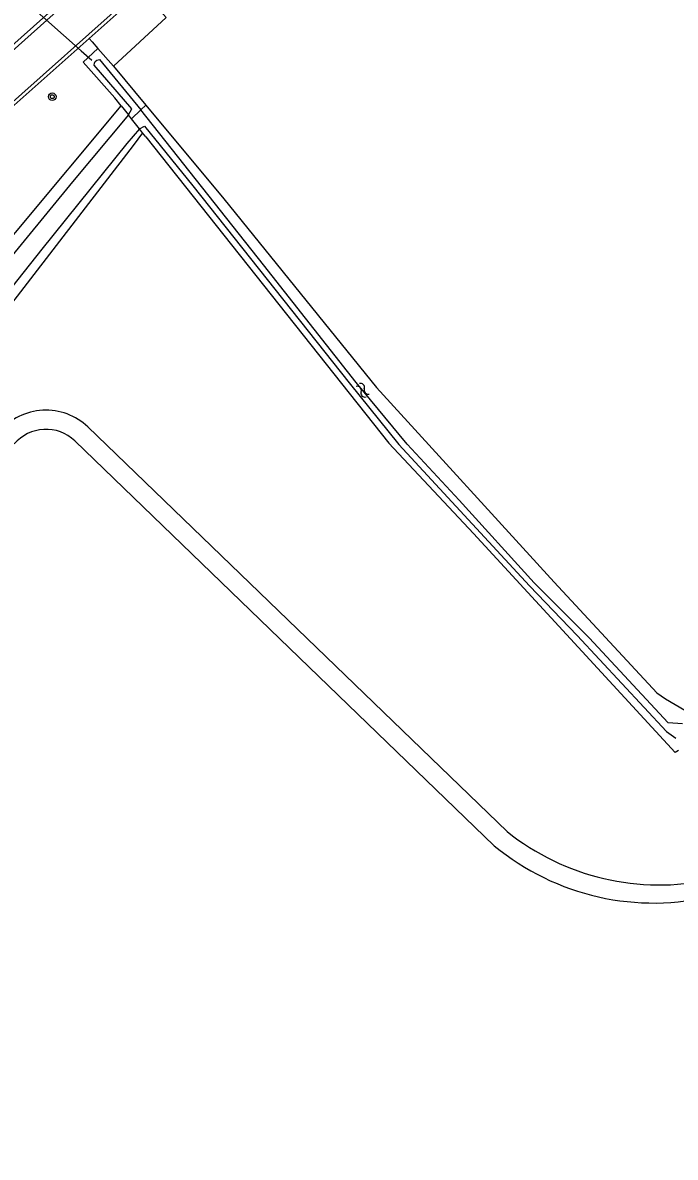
# Model space of a CAD drawing. Extents: x 132994 to 136000, y 393499 to 395512.
# Drawn here: x 134277.9 to 134346.2, y 393834.1 to 393952.7 of the extents above; entities that cross this region are included whole.
import ezdxf

# ---------------------------------------------------------------- set-up
doc = ezdxf.new("R2010")
doc.units = 0
for name, color, linetype in [('gg-knt-verharding', 7, 'Continuous'), ('gg-kntw-bovenkant insteek waterloop', 7, 'Continuous'), ('gg-kwrk-duiker nz buis', 7, 'Continuous'), ('gt-grn-groengrens', 7, 'Continuous'), ('gt-symb-boom', 7, 'Continuous'), ('gt-symb-watersymbool', 7, 'Continuous'), ('gx-grn-maaiveld', 7, 'Continuous')]:
    doc.layers.add(name, color=color, linetype=linetype)

# ---------------------------------------------------------------- blocks, each defined once
blk = doc.blocks.new('gt0-BOOM')
at = {"layer": 'gt-symb-boom'}
for radius in [0.4, 0.2]:
    blk.add_circle((0, 0), radius, dxfattribs=at)
blk = doc.blocks.new('gt0-WA')
at = {"layer": 'gt-symb-watersymbool'}
for centre, start, end in [((-0.32, 0.02), 28.0725, 151.9275), ((0.43, 0.42), 208.0725, 331.9275), ((-0.32, -0.43), 28.0725, 151.9275), ((0.43, -0.03), 208.0725, 331.9275)]:
    blk.add_arc(centre, 0.425, start, end, dxfattribs=at)

msp = doc.modelspace()

# ---------------------------------------------------------------- linework, layer by layer
at = {"layer": 'gg-knt-verharding'}
for points in [[(134376.42, 394054.15), (134356.27, 394057.55), (134355.16, 394057.6), (134353.54, 394056.85), (134351.89, 394055.69), (134349.7, 394053.66), (134348.54, 394052.01), (134347.25, 394049.59), (134345.8, 394046.66), (134335.74, 394021.54), (134327.3, 394001.15), (134322.66, 393991.73), (134317.6, 393983.26), (134311.64, 393975.95), (134301.79, 393966.36), (134289.58, 393955.29), (134284.86, 393951.1)], [(134341.94, 394049.17), (134341.65, 394048.33), (134331.67, 394023.19), (134323.29, 394002.95), (134318.73, 393993.79), (134313.98, 393985.77), (134308.5, 393978.99), (134298.74, 393969.56), (134286.7, 393958.64), (134271.82, 393945.35), (134252.93, 393926.77), (134232.29, 393904.25), (134218.52, 393888.25), (134215.89, 393884.79)], [(134345.87, 394047.64), (134345.45, 394046.78), (134335.38, 394021.65), (134326.94, 394001.31), (134322.29, 393991.9), (134317.3, 393983.53), (134311.39, 393976.24), (134301.47, 393966.59), (134289.3, 393955.56), (134275.57, 393943.31), (134255.98, 393924.07), (134235.36, 393901.7), (134221.81, 393885.83), (134219.34, 393882.64)], [(134280.63, 393953.76), (134271.59, 393945.74), (134252.62, 393927.02), (134231.99, 393904.52), (134229.31, 393901.41)]]:
    msp.add_lwpolyline(points, dxfattribs=at)
at = {"layer": 'gg-kntw-bovenkant insteek waterloop'}
msp.add_line((134285.78, 393950.03), (134287.41, 393948.18), dxfattribs=at)
msp.add_lwpolyline([(134346.52, 393876.67), (134346.19, 393876.44), (134325.08, 393899.34), (134316.23, 393908.79)], dxfattribs=at)
at = {"layer": 'gg-kwrk-duiker nz buis'}
msp.add_lwpolyline([(134278.79, 393954.42), (134284.03, 393949.79), (134285.13, 393948.81)], dxfattribs=at)
at = {"layer": 'gt-grn-groengrens'}
for p, q in [((134284.86, 393951.1), (134285.18, 393950.75)), ((134285.18, 393950.75), (134285.78, 393950.03))]:
    msp.add_line(p, q, dxfattribs=at)
at = {"layer": 'gx-grn-maaiveld'}
for p, q in [((134287.41, 393948.18), (134290.79, 393944.13)), ((134288.2, 393944.05), (134287.53, 393944.9)), ((134288.2, 393944.05), (134288.96, 393943.1)), ((134290.79, 393944.13), (134290.28, 393943.64)), ((134289.29, 393942.69), (134288.96, 393943.1)), ((134289.29, 393942.69), (134290.28, 393943.64)), ((134290.12, 393941.63), (134289.29, 393942.69)), ((134290.44, 393941.24), (134290.12, 393941.63)), ((134290.78, 393940.81), (134290.44, 393941.24)), ((134290.78, 393940.81), (134316.23, 393908.79)), ((134284.73, 393910.48), (134328.59, 393868.2)), ((134327.25, 393866.7), (134283.35, 393909.04))]:
    msp.add_line(p, q, dxfattribs=at)
for points in [[(134287.41, 393948.18), (134292.91, 393953.27), (134291.73, 393954.61), (134295.5, 393957.87), (134306.45, 393968.82), (134318.76, 393981.95), (134326.42, 393995.72), (134330.68, 394005.59), (134338.09, 394023.7), (134339.81, 394027.97), (134342.57, 394034.61), (134345.82, 394043.81), (134348.33, 394049.83), (134349.68, 394052.06), (134350.95, 394053.22), (134351.98, 394054.26), (134353.57, 394055.32), (134355.65, 394056.03), (134358.29, 394056.31), (134376.3, 394053.38)], [(134284.86, 393951.1), (134275.76, 393943.02), (134256.89, 393924.46)], [(134287.53, 393944.9), (134284.23, 393948.6), (134285.78, 393950.03)], [(134288.96, 393943.1), (134289.33, 393943.74), (134285.39, 393948.29), (134285.42, 393948.51), (134285.5, 393948.69), (134285.66, 393948.83), (134285.93, 393948.89), (134290.28, 393943.64)], [(134144.84, 393777.66), (134146.68, 393779.11), (134184.17, 393817.27), (134197.77, 393833.71), (134202.93, 393839.82), (134243.2, 393889.71), (134266.07, 393917.56), (134288.2, 393944.05)], [(134290.79, 393944.13), (134298.95, 393934.33), (134314.92, 393914.6)], [(134288.96, 393943.1), (134283.1, 393936.09), (134258.09, 393905.65), (134233.35, 393875.58), (134223.22, 393862.53), (134210.21, 393846.73), (134207.15, 393842.63), (134200.43, 393833.33), (134189.41, 393820.03), (134182.78, 393812.51), (134174.68, 393804.75), (134157.4, 393787.57), (134147.49, 393777.39), (134146.49, 393776.15)], [(134346.96, 393879.43), (134345.46, 393879.56), (134337.18, 393888.43), (134331.41, 393894.2), (134323.56, 393902.83), (134318.15, 393908.68), (134312.8, 393915.11), (134303.11, 393927.42), (134290.28, 393943.64)], [(134290.12, 393941.63), (134288.79, 393940.1), (134279.91, 393929.05), (134269.15, 393915.55), (134258.68, 393902.43), (134242.52, 393882.19), (134226.19, 393861.22), (134212.25, 393843.49), (134207.27, 393838.08), (134196.97, 393825.88), (134187.54, 393814.18), (134172.68, 393798.5), (134153.25, 393778.29), (134149.58, 393774.2)], [(134290.12, 393941.63), (134290.66, 393941.91), (134295.7, 393935.67), (134312.07, 393915.08), (134317.26, 393908.64), (134330.95, 393893.87), (134335.94, 393888.66), (134345.26, 393878.64), (134346.24, 393877.96)], [(134290.44, 393941.24), (134289.48, 393939.89), (134272.96, 393918.54), (134255.9, 393897.01), (134231.41, 393866.97)], [(134314.92, 393914.6), (134333.52, 393894.24), (134344.25, 393882.67), (134345.16, 393882.04), (134347.2, 393880.86), (134349.43, 393882.04), (134358.87, 393889.9), (134363.11, 393893.75), (134378.82, 393906.7), (134381.38, 393908.1), (134382.06, 393908.38)]]:
    msp.add_lwpolyline(points, dxfattribs=at)
for centre, radius, start, end in [((134280.34, 393905.85), 6.38, 46.5157, 139.6568), ((134280.34, 393905.85), 4.38, 46.6178, 139.4163), ((134344.51, 393888.07), 25.47, 231.3045, 282.3419), ((134343.91, 393886.85), 26.14, 230.4137, 284.1457)]:
    msp.add_arc(centre, radius, start, end, dxfattribs=at)

# ---------------------------------------------------------------- block references
at = {"layer": 'gt-symb-boom'}
msp.add_blockref('gt0-BOOM', (134281, 393945), dxfattribs=at)
at = {"layer": 'gt-symb-watersymbool', "rotation": -47.18703626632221}
msp.add_blockref('gt0-WA', (134313.45, 393914.36), dxfattribs=at)

doc.saveas('drawing.dxf')
